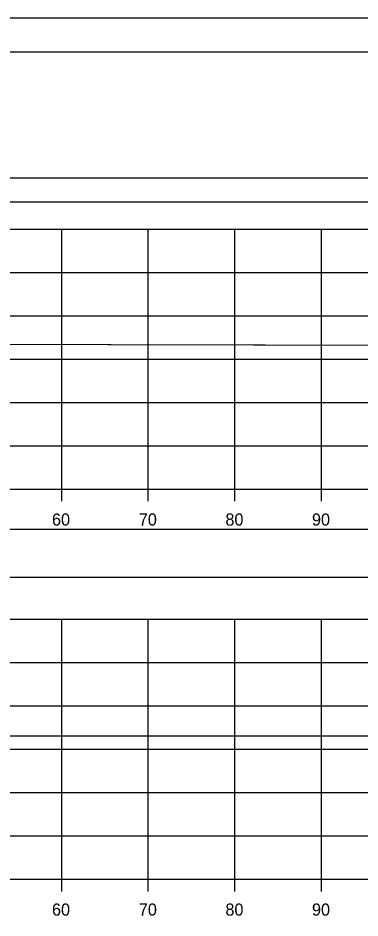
# Model space of a CAD drawing. Extents: x 1369627 to 1374022, y 380035 to 398173.
# Drawn here: x 1372153.5 to 1372193, y 389108.5 to 389212.3 of the extents above; entities that cross this region are included whole.
import ezdxf

# ---------------------------------------------------------------- set-up
doc = ezdxf.new("R2010")
doc.units = 0
for name, color, linetype in [('Default', 7, 'Continuous'), ('R_Axis', 7, 'Continuous'), ('R_Axis Annot', 7, 'Continuous'), ('R_Border', 7, 'Continuous'), ('R_Exist Surface', 7, 'Continuous'), ('R_Grid', 7, 'Continuous'), ('R_No Plot', 7, 'Continuous')]:
    doc.layers.add(name, color=color, linetype=linetype)

msp = doc.modelspace()

# ---------------------------------------------------------------- linework, layer by layer
at = {"layer": 'Default'}
for points in [[(1371948.53, 389191.11), (1372248.53, 389191.11), (1372248.53, 389193.82), (1371948.53, 389193.82)], [(1371948.53, 389147.78), (1372248.53, 389147.78), (1372248.53, 389153.31), (1371948.53, 389153.31)]]:
    msp.add_lwpolyline(points, close=True, dxfattribs=at)
at = {"layer": 'R_Axis'}
for p, q in [((1371948.53, 389157.95), (1372248.53, 389157.95)), ((1372158.53, 389156.55), (1372158.53, 389157.95)), ((1372168.53, 389156.55), (1372168.53, 389157.95)), ((1372178.53, 389156.55), (1372178.53, 389157.95)), ((1372188.53, 389156.55), (1372188.53, 389157.95)), ((1371948.53, 389112.95), (1372248.53, 389112.95)), ((1372158.53, 389111.55), (1372158.53, 389112.95)), ((1372168.53, 389111.55), (1372168.53, 389112.95)), ((1372178.53, 389111.55), (1372178.53, 389112.95)), ((1372188.53, 389111.55), (1372188.53, 389112.95))]:
    msp.add_line(p, q, dxfattribs=at)
at = {"layer": 'R_Border'}
msp.add_line((1371940.53, 389208.41), (1372256.71, 389208.41), dxfattribs=at)
at = {"layer": 'R_Exist Surface'}
for points in [[(1372146.64, 389174.67), (1372163.88, 389174.66), (1372164.24, 389174.66), (1372180.7, 389174.62), (1372182.03, 389174.62), (1372199.75, 389174.58), (1372202.76, 389174.59), (1372216.54, 389174.69), (1372229.84, 389174.79), (1372232.48, 389174.79), (1372248.53, 389174.74)], [(1372147.5, 389129.48), (1372154.63, 389129.5), (1372162.78, 389129.5), (1372170.82, 389129.51), (1372178.63, 389129.49), (1372188.94, 389129.51), (1372197.4, 389129.49), (1372211.76, 389129.54), (1372218.18, 389129.59), (1372224.38, 389129.64), (1372234.73, 389129.64), (1372243.11, 389129.61), (1372248.53, 389129.61)]]:
    msp.add_lwpolyline(points, dxfattribs=at)
at = {"layer": 'R_Grid'}
for p, q in [((1371948.53, 389187.95), (1372248.53, 389187.95)), ((1372158.53, 389157.95), (1372158.53, 389187.95)), ((1372168.53, 389157.95), (1372168.53, 389187.95)), ((1372178.53, 389157.95), (1372178.53, 389187.95)), ((1372188.53, 389157.95), (1372188.53, 389187.95)), ((1371948.53, 389182.95), (1372248.53, 389182.95)), ((1371948.53, 389177.95), (1372248.53, 389177.95)), ((1371948.53, 389172.95), (1372248.53, 389172.95)), ((1371948.53, 389167.95), (1372248.53, 389167.95)), ((1371948.53, 389162.95), (1372248.53, 389162.95)), ((1371948.53, 389157.95), (1372248.53, 389157.95)), ((1371948.53, 389142.95), (1372248.53, 389142.95)), ((1372158.53, 389112.95), (1372158.53, 389142.95)), ((1372168.53, 389112.95), (1372168.53, 389142.95)), ((1372178.53, 389112.95), (1372178.53, 389142.95)), ((1372188.53, 389112.95), (1372188.53, 389142.95)), ((1371948.53, 389137.95), (1372248.53, 389137.95)), ((1371948.53, 389132.95), (1372248.53, 389132.95)), ((1371948.53, 389127.95), (1372248.53, 389127.95)), ((1371948.53, 389122.95), (1372248.53, 389122.95)), ((1371948.53, 389117.95), (1372248.53, 389117.95)), ((1371948.53, 389112.95), (1372248.53, 389112.95))]:
    msp.add_line(p, q, dxfattribs=at)
at = {"layer": 'R_No Plot'}
msp.add_line((1371928.13, 389212.31), (1372261.46, 389212.31), dxfattribs=at)
for points in [[(1371928.12, 389212.31), (1372261.46, 389212.31), (1372261.46, 388998.97), (1371928.12, 388998.97)], [(1372174.45, 389208.41), (1372194.07, 389208.41), (1372194.07, 389198.53), (1372210.18, 389198.53), (1372233.38, 389198.53), (1372233.38, 389165.86), (1372256.59, 389165.86), (1372256.71, 389002.95), (1371940.53, 389002.95), (1371940.53, 389208.41)]]:
    msp.add_lwpolyline(points, close=True, dxfattribs=at)

# ---------------------------------------------------------------- texts
at = {"layer": 'R_Axis Annot'}
for s, p in [('60', (1372157.41, 389153.75)), ('70', (1372167.44, 389153.75)), ('80', (1372177.44, 389153.75)), ('90', (1372187.44, 389153.75)), ('60', (1372157.41, 389108.75)), ('70', (1372167.44, 389108.75)), ('80', (1372177.44, 389108.75)), ('90', (1372187.44, 389108.75))]:
    msp.add_text(s, height=1.4, dxfattribs=at).set_placement(p)

doc.saveas('drawing.dxf')
